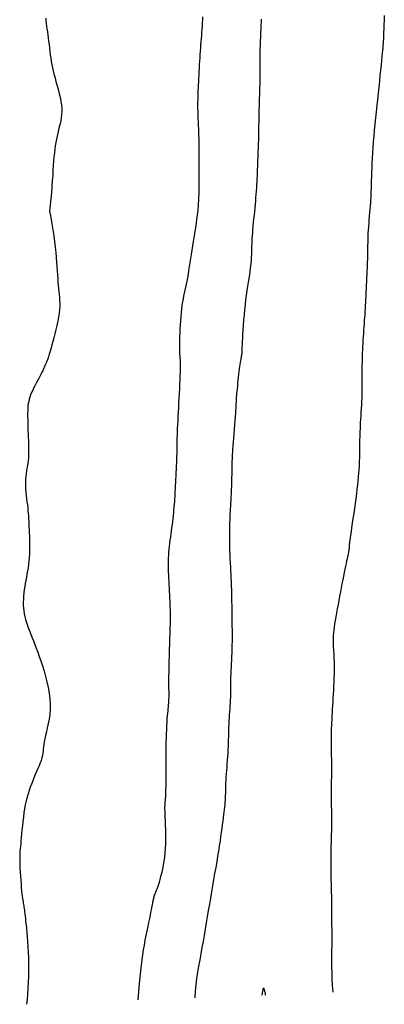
# Model space of a CAD drawing. Header units: millimetres. Extents: x 32690613 to 32693367, y 5343692 to 5344708.
# Tile 315 of 656: x 32692845.16 to 32692852.54, y 5343700.12 to 5343720.02. Entities that reach past the tile are written whole.
import ezdxf

# ---------------------------------------------------------------- set-up
doc = ezdxf.new("R2010")
doc.units = ezdxf.units.MM
doc.header["$LTSCALE"] = 20
for name, color, linetype in [('02-DGM_HL_493.00', 102, 'Continuous'), ('02-DGM_HL_493.50', 112, 'Continuous'), ('02-DGM_HL_494.00', 122, 'Continuous')]:
    doc.layers.add(name, color=color, linetype=linetype)

msp = doc.modelspace()

# ---------------------------------------------------------------- linework, layer by layer
at = {"layer": '02-DGM_HL_493.00', "elevation": 493, "flags": 128}
for points in [[(32692850.068, 5343700.308), (32692850.095, 5343700.452)], [(32692850.095, 5343700.452), (32692850.107, 5343700.416), (32692850.116, 5343700.388), (32692850.123, 5343700.368), (32692850.127, 5343700.352), (32692850.129, 5343700.341), (32692850.13, 5343700.331), (32692850.13, 5343700.321), (32692850.13, 5343700.31)]]:
    msp.add_lwpolyline(points, dxfattribs=at)
at = {"layer": '02-DGM_HL_493.50', "elevation": 493.5, "flags": 128}
for points in [[(32692852.536, 5343720.108), (32692852.533, 5343720.014), (32692852.529, 5343719.924), (32692852.526, 5343719.84), (32692852.523, 5343719.764), (32692852.52, 5343719.696), (32692852.517, 5343719.638), (32692852.515, 5343719.588), (32692852.512, 5343719.542), (32692852.509, 5343719.498), (32692852.505, 5343719.452), (32692852.501, 5343719.402), (32692852.495, 5343719.345), (32692852.488, 5343719.278), (32692852.48, 5343719.199), (32692852.471, 5343719.108), (32692852.46, 5343719.007), (32692852.448, 5343718.898), (32692852.436, 5343718.782), (32692852.423, 5343718.662), (32692852.41, 5343718.538), (32692852.396, 5343718.413), (32692852.383, 5343718.287), (32692852.37, 5343718.162), (32692852.358, 5343718.038), (32692852.345, 5343717.914), (32692852.334, 5343717.793), (32692852.323, 5343717.673), (32692852.314, 5343717.556), (32692852.305, 5343717.442), (32692852.297, 5343717.331), (32692852.291, 5343717.223), (32692852.286, 5343717.121), (32692852.281, 5343717.024), (32692852.278, 5343716.933), (32692852.275, 5343716.849), (32692852.272, 5343716.774), (32692852.271, 5343716.706), (32692852.269, 5343716.648), (32692852.268, 5343716.597), (32692852.267, 5343716.551), (32692852.266, 5343716.508), (32692852.264, 5343716.466), (32692852.262, 5343716.423), (32692852.259, 5343716.375), (32692852.255, 5343716.323), (32692852.251, 5343716.263), (32692852.245, 5343716.197), (32692852.239, 5343716.127), (32692852.233, 5343716.054), (32692852.226, 5343715.98), (32692852.22, 5343715.908), (32692852.215, 5343715.838), (32692852.21, 5343715.772), (32692852.206, 5343715.712), (32692852.204, 5343715.658), (32692852.202, 5343715.608), (32692852.201, 5343715.562), (32692852.2, 5343715.519), (32692852.199, 5343715.477), (32692852.199, 5343715.437), (32692852.199, 5343715.398), (32692852.198, 5343715.357), (32692852.198, 5343715.316), (32692852.197, 5343715.273), (32692852.196, 5343715.228), (32692852.194, 5343715.18), (32692852.193, 5343715.129), (32692852.191, 5343715.073), (32692852.188, 5343715.013), (32692852.185, 5343714.948), (32692852.182, 5343714.879), (32692852.179, 5343714.807), (32692852.175, 5343714.732), (32692852.171, 5343714.658), (32692852.168, 5343714.583), (32692852.164, 5343714.51), (32692852.16, 5343714.439), (32692852.157, 5343714.372), (32692852.153, 5343714.308), (32692852.15, 5343714.246), (32692852.147, 5343714.185), (32692852.143, 5343714.125), (32692852.14, 5343714.066), (32692852.136, 5343714.005), (32692852.132, 5343713.943), (32692852.128, 5343713.88), (32692852.123, 5343713.814), (32692852.118, 5343713.748), (32692852.114, 5343713.681), (32692852.109, 5343713.613), (32692852.105, 5343713.546), (32692852.101, 5343713.479), (32692852.097, 5343713.413), (32692852.094, 5343713.349), (32692852.091, 5343713.285), (32692852.089, 5343713.223), (32692852.088, 5343713.161), (32692852.086, 5343713.1), (32692852.085, 5343713.039), (32692852.085, 5343712.977), (32692852.084, 5343712.915), (32692852.084, 5343712.852), (32692852.084, 5343712.788), (32692852.084, 5343712.723), (32692852.084, 5343712.657), (32692852.083, 5343712.59), (32692852.082, 5343712.522), (32692852.081, 5343712.452), (32692852.079, 5343712.382), (32692852.076, 5343712.309), (32692852.072, 5343712.237), (32692852.068, 5343712.164), (32692852.064, 5343712.091), (32692852.06, 5343712.02), (32692852.055, 5343711.95), (32692852.051, 5343711.883), (32692852.048, 5343711.819), (32692852.045, 5343711.758), (32692852.042, 5343711.7), (32692852.04, 5343711.645), (32692852.038, 5343711.592), (32692852.037, 5343711.542), (32692852.036, 5343711.493), (32692852.035, 5343711.446), (32692852.035, 5343711.399), (32692852.035, 5343711.353), (32692852.034, 5343711.307), (32692852.034, 5343711.26), (32692852.033, 5343711.211), (32692852.032, 5343711.161), (32692852.031, 5343711.108), (32692852.029, 5343711.051), (32692852.025, 5343710.991), (32692852.021, 5343710.926), (32692852.016, 5343710.856), (32692852.01, 5343710.782), (32692852.003, 5343710.703), (32692851.994, 5343710.62), (32692851.984, 5343710.533), (32692851.973, 5343710.441), (32692851.961, 5343710.345), (32692851.947, 5343710.245), (32692851.933, 5343710.142), (32692851.918, 5343710.04), (32692851.903, 5343709.94), (32692851.888, 5343709.845), (32692851.875, 5343709.756), (32692851.863, 5343709.676), (32692851.852, 5343709.607), (32692851.844, 5343709.55), (32692851.838, 5343709.505), (32692851.834, 5343709.47), (32692851.831, 5343709.443), (32692851.829, 5343709.423), (32692851.828, 5343709.407), (32692851.827, 5343709.395), (32692851.827, 5343709.385), (32692851.827, 5343709.375), (32692851.827, 5343709.365), (32692851.826, 5343709.354), (32692851.825, 5343709.343), (32692851.823, 5343709.33), (32692851.821, 5343709.315), (32692851.818, 5343709.298), (32692851.815, 5343709.278), (32692851.81, 5343709.256), (32692851.804, 5343709.23), (32692851.798, 5343709.2), (32692851.79, 5343709.166), (32692851.782, 5343709.127), (32692851.772, 5343709.084), (32692851.762, 5343709.034), (32692851.75, 5343708.979), (32692851.738, 5343708.918), (32692851.724, 5343708.85), (32692851.71, 5343708.778), (32692851.695, 5343708.702), (32692851.68, 5343708.623), (32692851.665, 5343708.541), (32692851.649, 5343708.457), (32692851.632, 5343708.372), (32692851.616, 5343708.286), (32692851.6, 5343708.201), (32692851.585, 5343708.118), (32692851.57, 5343708.036), (32692851.556, 5343707.957), (32692851.543, 5343707.882), (32692851.532, 5343707.811), (32692851.522, 5343707.745), (32692851.514, 5343707.685), (32692851.508, 5343707.631), (32692851.504, 5343707.58), (32692851.501, 5343707.534), (32692851.499, 5343707.49), (32692851.499, 5343707.449), (32692851.5, 5343707.41), (32692851.501, 5343707.371), (32692851.504, 5343707.332), (32692851.507, 5343707.293), (32692851.51, 5343707.253), (32692851.513, 5343707.21), (32692851.517, 5343707.164), (32692851.519, 5343707.115), (32692851.521, 5343707.061), (32692851.523, 5343707.001), (32692851.523, 5343706.936), (32692851.522, 5343706.865), (32692851.52, 5343706.79), (32692851.518, 5343706.712), (32692851.515, 5343706.632), (32692851.511, 5343706.551), (32692851.507, 5343706.469), (32692851.502, 5343706.389), (32692851.498, 5343706.31), (32692851.493, 5343706.233), (32692851.488, 5343706.159), (32692851.484, 5343706.086), (32692851.48, 5343706.015), (32692851.475, 5343705.947), (32692851.472, 5343705.881), (32692851.469, 5343705.817), (32692851.466, 5343705.755), (32692851.464, 5343705.696), (32692851.462, 5343705.638), (32692851.461, 5343705.582), (32692851.46, 5343705.526), (32692851.46, 5343705.471), (32692851.46, 5343705.417), (32692851.461, 5343705.362), (32692851.462, 5343705.308), (32692851.463, 5343705.253), (32692851.464, 5343705.197), (32692851.465, 5343705.14), (32692851.467, 5343705.082), (32692851.467, 5343705.023), (32692851.468, 5343704.963), (32692851.468, 5343704.901), (32692851.468, 5343704.838), (32692851.467, 5343704.773), (32692851.466, 5343704.708), (32692851.465, 5343704.641), (32692851.464, 5343704.575), (32692851.463, 5343704.508), (32692851.462, 5343704.442), (32692851.462, 5343704.376), (32692851.462, 5343704.312), (32692851.463, 5343704.248), (32692851.464, 5343704.185), (32692851.465, 5343704.122), (32692851.466, 5343704.06), (32692851.468, 5343703.998), (32692851.468, 5343703.936), (32692851.469, 5343703.874), (32692851.469, 5343703.811), (32692851.468, 5343703.748), (32692851.468, 5343703.685), (32692851.466, 5343703.622), (32692851.465, 5343703.56), (32692851.463, 5343703.497), (32692851.462, 5343703.436), (32692851.46, 5343703.376), (32692851.458, 5343703.316), (32692851.457, 5343703.257), (32692851.455, 5343703.199), (32692851.454, 5343703.14), (32692851.453, 5343703.081), (32692851.452, 5343703.022), (32692851.452, 5343702.961), (32692851.452, 5343702.899), (32692851.453, 5343702.836), (32692851.454, 5343702.772), (32692851.456, 5343702.707), (32692851.458, 5343702.641), (32692851.46, 5343702.576), (32692851.461, 5343702.511), (32692851.463, 5343702.447), (32692851.464, 5343702.385), (32692851.466, 5343702.324), (32692851.466, 5343702.265), (32692851.467, 5343702.207), (32692851.467, 5343702.149), (32692851.468, 5343702.091), (32692851.468, 5343702.033), (32692851.468, 5343701.973), (32692851.469, 5343701.912), (32692851.469, 5343701.848), (32692851.47, 5343701.781), (32692851.471, 5343701.712), (32692851.472, 5343701.639), (32692851.472, 5343701.562), (32692851.472, 5343701.481), (32692851.472, 5343701.395), (32692851.472, 5343701.303), (32692851.471, 5343701.206), (32692851.47, 5343701.104), (32692851.47, 5343700.995), (32692851.471, 5343700.881), (32692851.473, 5343700.76), (32692851.477, 5343700.634), (32692851.485, 5343700.502), (32692851.495, 5343700.364)], [(32692848.71, 5343700.255), (32692848.719, 5343700.388), (32692848.733, 5343700.518), (32692848.749, 5343700.646), (32692848.768, 5343700.772), (32692848.789, 5343700.896), (32692848.811, 5343701.02), (32692848.834, 5343701.144), (32692848.856, 5343701.267), (32692848.878, 5343701.391), (32692848.9, 5343701.516), (32692848.922, 5343701.641), (32692848.943, 5343701.766), (32692848.964, 5343701.891), (32692848.985, 5343702.017), (32692849.006, 5343702.143), (32692849.027, 5343702.269), (32692849.049, 5343702.395), (32692849.07, 5343702.52), (32692849.092, 5343702.644), (32692849.113, 5343702.766), (32692849.134, 5343702.885), (32692849.154, 5343703.001), (32692849.173, 5343703.113), (32692849.19, 5343703.22), (32692849.206, 5343703.323), (32692849.221, 5343703.42), (32692849.234, 5343703.511), (32692849.246, 5343703.598), (32692849.257, 5343703.679), (32692849.267, 5343703.755), (32692849.276, 5343703.826), (32692849.284, 5343703.891), (32692849.292, 5343703.952), (32692849.299, 5343704.008), (32692849.305, 5343704.06), (32692849.311, 5343704.109), (32692849.316, 5343704.156), (32692849.32, 5343704.202), (32692849.323, 5343704.248), (32692849.326, 5343704.293), (32692849.328, 5343704.34), (32692849.33, 5343704.387), (32692849.331, 5343704.437), (32692849.332, 5343704.488), (32692849.333, 5343704.541), (32692849.335, 5343704.597), (32692849.338, 5343704.655), (32692849.341, 5343704.716), (32692849.345, 5343704.78), (32692849.35, 5343704.847), (32692849.356, 5343704.916), (32692849.361, 5343704.986), (32692849.367, 5343705.057), (32692849.373, 5343705.128), (32692849.378, 5343705.199), (32692849.382, 5343705.268), (32692849.385, 5343705.336), (32692849.387, 5343705.403), (32692849.389, 5343705.469), (32692849.39, 5343705.533), (32692849.391, 5343705.597), (32692849.392, 5343705.66), (32692849.394, 5343705.723), (32692849.397, 5343705.786), (32692849.4, 5343705.849), (32692849.404, 5343705.911), (32692849.409, 5343705.973), (32692849.414, 5343706.035), (32692849.418, 5343706.097), (32692849.423, 5343706.157), (32692849.426, 5343706.217), (32692849.429, 5343706.275), (32692849.431, 5343706.333), (32692849.432, 5343706.389), (32692849.433, 5343706.446), (32692849.433, 5343706.502), (32692849.433, 5343706.559), (32692849.433, 5343706.617), (32692849.434, 5343706.677), (32692849.435, 5343706.739), (32692849.437, 5343706.802), (32692849.44, 5343706.868), (32692849.444, 5343706.936), (32692849.448, 5343707.006), (32692849.452, 5343707.078), (32692849.455, 5343707.152), (32692849.459, 5343707.227), (32692849.461, 5343707.304), (32692849.463, 5343707.381), (32692849.464, 5343707.46), (32692849.464, 5343707.538), (32692849.464, 5343707.614), (32692849.464, 5343707.689), (32692849.463, 5343707.762), (32692849.462, 5343707.831), (32692849.461, 5343707.896), (32692849.46, 5343707.956), (32692849.459, 5343708.012), (32692849.459, 5343708.064), (32692849.458, 5343708.112), (32692849.457, 5343708.159), (32692849.457, 5343708.203), (32692849.456, 5343708.246), (32692849.455, 5343708.288), (32692849.455, 5343708.329), (32692849.454, 5343708.371), (32692849.453, 5343708.415), (32692849.452, 5343708.46), (32692849.451, 5343708.508), (32692849.449, 5343708.559), (32692849.447, 5343708.614), (32692849.444, 5343708.674), (32692849.441, 5343708.739), (32692849.437, 5343708.809), (32692849.434, 5343708.883), (32692849.43, 5343708.96), (32692849.426, 5343709.04), (32692849.422, 5343709.123), (32692849.419, 5343709.207), (32692849.416, 5343709.292), (32692849.414, 5343709.377), (32692849.413, 5343709.462), (32692849.412, 5343709.546), (32692849.412, 5343709.627), (32692849.413, 5343709.706), (32692849.414, 5343709.781), (32692849.416, 5343709.851), (32692849.418, 5343709.917), (32692849.42, 5343709.977), (32692849.423, 5343710.033), (32692849.426, 5343710.086), (32692849.429, 5343710.138), (32692849.433, 5343710.191), (32692849.436, 5343710.246), (32692849.439, 5343710.305), (32692849.443, 5343710.37), (32692849.446, 5343710.442), (32692849.448, 5343710.519), (32692849.451, 5343710.6), (32692849.453, 5343710.681), (32692849.455, 5343710.762), (32692849.457, 5343710.841), (32692849.459, 5343710.914), (32692849.46, 5343710.981), (32692849.462, 5343711.039), (32692849.463, 5343711.092), (32692849.464, 5343711.14), (32692849.466, 5343711.187), (32692849.468, 5343711.234), (32692849.471, 5343711.286), (32692849.475, 5343711.343), (32692849.479, 5343711.408), (32692849.485, 5343711.484), (32692849.491, 5343711.567), (32692849.498, 5343711.655), (32692849.505, 5343711.746), (32692849.512, 5343711.835), (32692849.519, 5343711.92), (32692849.525, 5343711.999), (32692849.531, 5343712.067), (32692849.535, 5343712.124), (32692849.538, 5343712.169), (32692849.541, 5343712.205), (32692849.543, 5343712.233), (32692849.544, 5343712.254), (32692849.544, 5343712.27), (32692849.545, 5343712.284), (32692849.545, 5343712.295), (32692849.546, 5343712.306), (32692849.546, 5343712.318), (32692849.547, 5343712.331), (32692849.547, 5343712.348), (32692849.549, 5343712.368), (32692849.551, 5343712.394), (32692849.553, 5343712.425), (32692849.557, 5343712.463), (32692849.561, 5343712.508), (32692849.566, 5343712.56), (32692849.572, 5343712.617), (32692849.578, 5343712.676), (32692849.584, 5343712.738), (32692849.591, 5343712.799), (32692849.598, 5343712.858), (32692849.605, 5343712.914), (32692849.611, 5343712.966), (32692849.618, 5343713.012), (32692849.624, 5343713.055), (32692849.63, 5343713.093), (32692849.635, 5343713.127), (32692849.64, 5343713.157), (32692849.645, 5343713.183), (32692849.648, 5343713.205), (32692849.651, 5343713.225), (32692849.654, 5343713.241), (32692849.656, 5343713.255), (32692849.657, 5343713.267), (32692849.658, 5343713.278), (32692849.659, 5343713.287), (32692849.659, 5343713.295), (32692849.659, 5343713.304), (32692849.66, 5343713.312), (32692849.66, 5343713.323), (32692849.661, 5343713.337), (32692849.662, 5343713.356), (32692849.663, 5343713.382), (32692849.665, 5343713.416), (32692849.667, 5343713.461), (32692849.67, 5343713.517), (32692849.674, 5343713.586), (32692849.679, 5343713.666), (32692849.685, 5343713.756), (32692849.691, 5343713.852), (32692849.699, 5343713.953), (32692849.707, 5343714.057), (32692849.717, 5343714.162), (32692849.728, 5343714.265), (32692849.739, 5343714.364), (32692849.752, 5343714.459), (32692849.765, 5343714.55), (32692849.778, 5343714.637), (32692849.791, 5343714.719), (32692849.803, 5343714.795), (32692849.814, 5343714.867), (32692849.824, 5343714.932), (32692849.832, 5343714.993), (32692849.839, 5343715.048), (32692849.844, 5343715.099), (32692849.848, 5343715.146), (32692849.851, 5343715.191), (32692849.853, 5343715.234), (32692849.855, 5343715.277), (32692849.856, 5343715.319), (32692849.858, 5343715.362), (32692849.859, 5343715.406), (32692849.86, 5343715.452), (32692849.862, 5343715.5), (32692849.864, 5343715.55), (32692849.867, 5343715.604), (32692849.871, 5343715.661), (32692849.875, 5343715.721), (32692849.881, 5343715.786), (32692849.887, 5343715.854), (32692849.894, 5343715.925), (32692849.901, 5343715.998), (32692849.909, 5343716.072), (32692849.916, 5343716.145), (32692849.923, 5343716.218), (32692849.93, 5343716.29), (32692849.936, 5343716.36), (32692849.942, 5343716.427), (32692849.947, 5343716.493), (32692849.952, 5343716.557), (32692849.956, 5343716.621), (32692849.959, 5343716.684), (32692849.963, 5343716.746), (32692849.966, 5343716.809), (32692849.969, 5343716.872), (32692849.972, 5343716.935), (32692849.974, 5343716.997), (32692849.977, 5343717.06), (32692849.979, 5343717.122), (32692849.982, 5343717.183), (32692849.984, 5343717.243), (32692849.986, 5343717.302), (32692849.988, 5343717.36), (32692849.99, 5343717.417), (32692849.992, 5343717.473), (32692849.994, 5343717.529), (32692849.996, 5343717.586), (32692849.997, 5343717.644), (32692849.999, 5343717.703), (32692850, 5343717.764), (32692850.001, 5343717.828), (32692850.002, 5343717.894), (32692850.003, 5343717.96), (32692850.004, 5343718.027), (32692850.006, 5343718.093), (32692850.007, 5343718.158), (32692850.008, 5343718.221), (32692850.01, 5343718.282), (32692850.011, 5343718.339), (32692850.013, 5343718.393), (32692850.015, 5343718.446), (32692850.017, 5343718.499), (32692850.019, 5343718.552), (32692850.021, 5343718.606), (32692850.022, 5343718.663), (32692850.023, 5343718.724), (32692850.023, 5343718.789), (32692850.023, 5343718.858), (32692850.023, 5343718.93), (32692850.023, 5343719.006), (32692850.023, 5343719.085), (32692850.023, 5343719.166), (32692850.024, 5343719.249), (32692850.025, 5343719.334), (32692850.028, 5343719.42), (32692850.03, 5343719.507), (32692850.033, 5343719.593), (32692850.037, 5343719.676), (32692850.04, 5343719.757), (32692850.044, 5343719.834), (32692850.048, 5343719.906), (32692850.051, 5343719.972), (32692850.054, 5343720.032)]]:
    msp.add_lwpolyline(points, dxfattribs=at)
at = {"layer": '02-DGM_HL_494.00', "elevation": 494, "flags": 128}
for points in [[(32692847.56, 5343700.21), (32692847.573, 5343700.383), (32692847.586, 5343700.537), (32692847.598, 5343700.675), (32692847.611, 5343700.8), (32692847.624, 5343700.914), (32692847.638, 5343701.02), (32692847.652, 5343701.121), (32692847.668, 5343701.22), (32692847.685, 5343701.319), (32692847.703, 5343701.417), (32692847.722, 5343701.513), (32692847.741, 5343701.606), (32692847.759, 5343701.695), (32692847.777, 5343701.778), (32692847.793, 5343701.853), (32692847.807, 5343701.921), (32692847.819, 5343701.979), (32692847.829, 5343702.03), (32692847.838, 5343702.072), (32692847.844, 5343702.108), (32692847.85, 5343702.139), (32692847.855, 5343702.166), (32692847.859, 5343702.19), (32692847.863, 5343702.211), (32692847.867, 5343702.231), (32692847.871, 5343702.25), (32692847.875, 5343702.269), (32692847.88, 5343702.288), (32692847.886, 5343702.307), (32692847.892, 5343702.328), (32692847.9, 5343702.349), (32692847.908, 5343702.373), (32692847.918, 5343702.398), (32692847.929, 5343702.426), (32692847.941, 5343702.458), (32692847.954, 5343702.492), (32692847.968, 5343702.531), (32692847.982, 5343702.573), (32692847.997, 5343702.621), (32692848.013, 5343702.673), (32692848.028, 5343702.732), (32692848.044, 5343702.795), (32692848.059, 5343702.863), (32692848.074, 5343702.937), (32692848.087, 5343703.015), (32692848.098, 5343703.097), (32692848.107, 5343703.184), (32692848.114, 5343703.274), (32692848.118, 5343703.368), (32692848.119, 5343703.464), (32692848.119, 5343703.559), (32692848.117, 5343703.653), (32692848.114, 5343703.743), (32692848.111, 5343703.828), (32692848.108, 5343703.905), (32692848.105, 5343703.972), (32692848.103, 5343704.029), (32692848.102, 5343704.077), (32692848.102, 5343704.116), (32692848.103, 5343704.149), (32692848.104, 5343704.176), (32692848.106, 5343704.2), (32692848.107, 5343704.222), (32692848.109, 5343704.242), (32692848.112, 5343704.264), (32692848.114, 5343704.287), (32692848.116, 5343704.313), (32692848.118, 5343704.343), (32692848.119, 5343704.379), (32692848.121, 5343704.421), (32692848.122, 5343704.47), (32692848.123, 5343704.528), (32692848.123, 5343704.595), (32692848.123, 5343704.671), (32692848.123, 5343704.753), (32692848.123, 5343704.841), (32692848.123, 5343704.934), (32692848.123, 5343705.029), (32692848.123, 5343705.126), (32692848.124, 5343705.223), (32692848.125, 5343705.318), (32692848.127, 5343705.412), (32692848.13, 5343705.503), (32692848.133, 5343705.591), (32692848.137, 5343705.674), (32692848.14, 5343705.753), (32692848.145, 5343705.826), (32692848.149, 5343705.892), (32692848.154, 5343705.951), (32692848.159, 5343706.004), (32692848.163, 5343706.052), (32692848.168, 5343706.096), (32692848.172, 5343706.136), (32692848.176, 5343706.174), (32692848.179, 5343706.211), (32692848.182, 5343706.248), (32692848.183, 5343706.286), (32692848.184, 5343706.325), (32692848.184, 5343706.366), (32692848.184, 5343706.409), (32692848.184, 5343706.456), (32692848.183, 5343706.507), (32692848.183, 5343706.562), (32692848.183, 5343706.622), (32692848.183, 5343706.687), (32692848.183, 5343706.757), (32692848.184, 5343706.83), (32692848.185, 5343706.907), (32692848.186, 5343706.986), (32692848.188, 5343707.065), (32692848.19, 5343707.146), (32692848.192, 5343707.226), (32692848.195, 5343707.304), (32692848.197, 5343707.381), (32692848.2, 5343707.457), (32692848.202, 5343707.53), (32692848.205, 5343707.601), (32692848.207, 5343707.67), (32692848.209, 5343707.737), (32692848.211, 5343707.801), (32692848.212, 5343707.862), (32692848.212, 5343707.922), (32692848.212, 5343707.979), (32692848.212, 5343708.036), (32692848.211, 5343708.093), (32692848.209, 5343708.151), (32692848.207, 5343708.211), (32692848.205, 5343708.272), (32692848.202, 5343708.336), (32692848.199, 5343708.402), (32692848.195, 5343708.47), (32692848.191, 5343708.538), (32692848.187, 5343708.606), (32692848.184, 5343708.674), (32692848.18, 5343708.74), (32692848.177, 5343708.804), (32692848.175, 5343708.865), (32692848.173, 5343708.924), (32692848.172, 5343708.98), (32692848.172, 5343709.036), (32692848.173, 5343709.092), (32692848.174, 5343709.147), (32692848.177, 5343709.203), (32692848.181, 5343709.26), (32692848.187, 5343709.319), (32692848.193, 5343709.379), (32692848.2, 5343709.44), (32692848.208, 5343709.503), (32692848.217, 5343709.566), (32692848.226, 5343709.629), (32692848.234, 5343709.692), (32692848.243, 5343709.755), (32692848.251, 5343709.818), (32692848.258, 5343709.88), (32692848.266, 5343709.941), (32692848.272, 5343710.001), (32692848.278, 5343710.06), (32692848.284, 5343710.118), (32692848.289, 5343710.174), (32692848.294, 5343710.229), (32692848.298, 5343710.282), (32692848.302, 5343710.335), (32692848.305, 5343710.387), (32692848.308, 5343710.439), (32692848.311, 5343710.493), (32692848.314, 5343710.548), (32692848.317, 5343710.606), (32692848.32, 5343710.667), (32692848.323, 5343710.731), (32692848.327, 5343710.798), (32692848.33, 5343710.867), (32692848.333, 5343710.936), (32692848.336, 5343711.005), (32692848.339, 5343711.072), (32692848.341, 5343711.137), (32692848.343, 5343711.198), (32692848.345, 5343711.254), (32692848.346, 5343711.307), (32692848.347, 5343711.358), (32692848.347, 5343711.408), (32692848.348, 5343711.458), (32692848.349, 5343711.51), (32692848.351, 5343711.566), (32692848.352, 5343711.626), (32692848.355, 5343711.691), (32692848.358, 5343711.762), (32692848.361, 5343711.838), (32692848.365, 5343711.918), (32692848.37, 5343712.002), (32692848.374, 5343712.09), (32692848.379, 5343712.181), (32692848.384, 5343712.275), (32692848.39, 5343712.371), (32692848.395, 5343712.467), (32692848.4, 5343712.563), (32692848.404, 5343712.656), (32692848.409, 5343712.745), (32692848.412, 5343712.828), (32692848.415, 5343712.904), (32692848.416, 5343712.972), (32692848.417, 5343713.029), (32692848.417, 5343713.078), (32692848.416, 5343713.119), (32692848.414, 5343713.154), (32692848.412, 5343713.184), (32692848.41, 5343713.21), (32692848.407, 5343713.233), (32692848.405, 5343713.256), (32692848.403, 5343713.279), (32692848.401, 5343713.304), (32692848.4, 5343713.331), (32692848.399, 5343713.362), (32692848.399, 5343713.398), (32692848.399, 5343713.44), (32692848.4, 5343713.49), (32692848.401, 5343713.548), (32692848.404, 5343713.615), (32692848.406, 5343713.69), (32692848.41, 5343713.77), (32692848.415, 5343713.854), (32692848.42, 5343713.939), (32692848.426, 5343714.024), (32692848.434, 5343714.106), (32692848.442, 5343714.183), (32692848.452, 5343714.254), (32692848.463, 5343714.32), (32692848.474, 5343714.382), (32692848.486, 5343714.441), (32692848.499, 5343714.498), (32692848.512, 5343714.556), (32692848.524, 5343714.615), (32692848.537, 5343714.676), (32692848.55, 5343714.741), (32692848.562, 5343714.809), (32692848.574, 5343714.881), (32692848.586, 5343714.956), (32692848.599, 5343715.034), (32692848.611, 5343715.114), (32692848.624, 5343715.197), (32692848.637, 5343715.281), (32692848.651, 5343715.367), (32692848.665, 5343715.454), (32692848.679, 5343715.54), (32692848.693, 5343715.624), (32692848.706, 5343715.705), (32692848.718, 5343715.783), (32692848.73, 5343715.856), (32692848.74, 5343715.922), (32692848.748, 5343715.981), (32692848.755, 5343716.035), (32692848.761, 5343716.083), (32692848.766, 5343716.126), (32692848.77, 5343716.167), (32692848.774, 5343716.206), (32692848.777, 5343716.243), (32692848.779, 5343716.281), (32692848.782, 5343716.319), (32692848.784, 5343716.359), (32692848.786, 5343716.401), (32692848.788, 5343716.445), (32692848.79, 5343716.493), (32692848.791, 5343716.544), (32692848.792, 5343716.599), (32692848.792, 5343716.66), (32692848.793, 5343716.724), (32692848.792, 5343716.793), (32692848.792, 5343716.865), (32692848.791, 5343716.938), (32692848.791, 5343717.012), (32692848.79, 5343717.085), (32692848.79, 5343717.155), (32692848.79, 5343717.222), (32692848.79, 5343717.285), (32692848.791, 5343717.345), (32692848.791, 5343717.402), (32692848.791, 5343717.458), (32692848.792, 5343717.513), (32692848.791, 5343717.569), (32692848.791, 5343717.627), (32692848.789, 5343717.688), (32692848.787, 5343717.752), (32692848.784, 5343717.819), (32692848.781, 5343717.889), (32692848.778, 5343717.959), (32692848.775, 5343718.03), (32692848.772, 5343718.1), (32692848.77, 5343718.168), (32692848.768, 5343718.233), (32692848.768, 5343718.296), (32692848.768, 5343718.356), (32692848.77, 5343718.414), (32692848.771, 5343718.471), (32692848.774, 5343718.528), (32692848.776, 5343718.585), (32692848.779, 5343718.644), (32692848.782, 5343718.705), (32692848.786, 5343718.769), (32692848.789, 5343718.836), (32692848.792, 5343718.904), (32692848.795, 5343718.974), (32692848.799, 5343719.045), (32692848.802, 5343719.116), (32692848.806, 5343719.186), (32692848.81, 5343719.255), (32692848.815, 5343719.322), (32692848.819, 5343719.388), (32692848.824, 5343719.453), (32692848.829, 5343719.517), (32692848.835, 5343719.58), (32692848.84, 5343719.642), (32692848.845, 5343719.705), (32692848.85, 5343719.768), (32692848.854, 5343719.83), (32692848.859, 5343719.893), (32692848.863, 5343719.956), (32692848.867, 5343720.019), (32692848.87, 5343720.081)], [(32692845.691, 5343720.057), (32692845.695, 5343720.003), (32692845.701, 5343719.95), (32692845.708, 5343719.895), (32692845.716, 5343719.839), (32692845.725, 5343719.781), (32692845.733, 5343719.72), (32692845.741, 5343719.657), (32692845.749, 5343719.59), (32692845.757, 5343719.522), (32692845.765, 5343719.453), (32692845.773, 5343719.384), (32692845.782, 5343719.314), (32692845.792, 5343719.246), (32692845.803, 5343719.179), (32692845.815, 5343719.114), (32692845.827, 5343719.051), (32692845.841, 5343718.989), (32692845.856, 5343718.928), (32692845.872, 5343718.868), (32692845.888, 5343718.808), (32692845.904, 5343718.747), (32692845.922, 5343718.686), (32692845.939, 5343718.623), (32692845.956, 5343718.56), (32692845.972, 5343718.496), (32692845.986, 5343718.431), (32692845.999, 5343718.366), (32692846.008, 5343718.302), (32692846.013, 5343718.237), (32692846.015, 5343718.173), (32692846.011, 5343718.109), (32692846.004, 5343718.046), (32692845.993, 5343717.983), (32692845.98, 5343717.921), (32692845.965, 5343717.859), (32692845.95, 5343717.796), (32692845.934, 5343717.734), (32692845.919, 5343717.671), (32692845.906, 5343717.607), (32692845.894, 5343717.542), (32692845.883, 5343717.476), (32692845.874, 5343717.406), (32692845.865, 5343717.332), (32692845.857, 5343717.253), (32692845.85, 5343717.169), (32692845.843, 5343717.079), (32692845.837, 5343716.982), (32692845.831, 5343716.878), (32692845.824, 5343716.768), (32692845.816, 5343716.653), (32692845.806, 5343716.533), (32692845.795, 5343716.409), (32692845.781, 5343716.282), (32692845.765, 5343716.152)], [(32692845.765, 5343716.152), (32692845.791, 5343716.024), (32692845.815, 5343715.898), (32692845.835, 5343715.775), (32692845.853, 5343715.655), (32692845.868, 5343715.539), (32692845.882, 5343715.428), (32692845.893, 5343715.321), (32692845.902, 5343715.22), (32692845.91, 5343715.124), (32692845.917, 5343715.034), (32692845.923, 5343714.949), (32692845.929, 5343714.87), (32692845.933, 5343714.794), (32692845.938, 5343714.723), (32692845.943, 5343714.655), (32692845.949, 5343714.591), (32692845.955, 5343714.53), (32692845.961, 5343714.471), (32692845.967, 5343714.413), (32692845.971, 5343714.355), (32692845.973, 5343714.294), (32692845.973, 5343714.231), (32692845.97, 5343714.164), (32692845.962, 5343714.092), (32692845.951, 5343714.013), (32692845.935, 5343713.93), (32692845.917, 5343713.845), (32692845.897, 5343713.76), (32692845.876, 5343713.675), (32692845.855, 5343713.595), (32692845.834, 5343713.52), (32692845.815, 5343713.452), (32692845.799, 5343713.393), (32692845.784, 5343713.343), (32692845.772, 5343713.301), (32692845.761, 5343713.265), (32692845.752, 5343713.234), (32692845.744, 5343713.209), (32692845.737, 5343713.187), (32692845.73, 5343713.167), (32692845.724, 5343713.15), (32692845.717, 5343713.134), (32692845.711, 5343713.119), (32692845.705, 5343713.105), (32692845.699, 5343713.09), (32692845.693, 5343713.076), (32692845.686, 5343713.06), (32692845.679, 5343713.044), (32692845.671, 5343713.026), (32692845.662, 5343713.005), (32692845.653, 5343712.983), (32692845.641, 5343712.958), (32692845.629, 5343712.93), (32692845.614, 5343712.899), (32692845.597, 5343712.864), (32692845.577, 5343712.825), (32692845.555, 5343712.783), (32692845.53, 5343712.737), (32692845.505, 5343712.688), (32692845.479, 5343712.638), (32692845.453, 5343712.587), (32692845.429, 5343712.537), (32692845.406, 5343712.487), (32692845.386, 5343712.44), (32692845.37, 5343712.395), (32692845.356, 5343712.351), (32692845.346, 5343712.309), (32692845.338, 5343712.266), (32692845.332, 5343712.221), (32692845.329, 5343712.173), (32692845.326, 5343712.121), (32692845.325, 5343712.064), (32692845.325, 5343712.002), (32692845.326, 5343711.934), (32692845.328, 5343711.863), (32692845.33, 5343711.791), (32692845.332, 5343711.718), (32692845.335, 5343711.646), (32692845.337, 5343711.577), (32692845.34, 5343711.512), (32692845.342, 5343711.452), (32692845.344, 5343711.397), (32692845.345, 5343711.346), (32692845.345, 5343711.297), (32692845.345, 5343711.25), (32692845.343, 5343711.204), (32692845.34, 5343711.158), (32692845.335, 5343711.111), (32692845.328, 5343711.062), (32692845.32, 5343711.011), (32692845.311, 5343710.958), (32692845.303, 5343710.903), (32692845.295, 5343710.846), (32692845.288, 5343710.788), (32692845.283, 5343710.728), (32692845.28, 5343710.666), (32692845.281, 5343710.603), (32692845.284, 5343710.538), (32692845.289, 5343710.473), (32692845.296, 5343710.409), (32692845.303, 5343710.344), (32692845.311, 5343710.281), (32692845.319, 5343710.22), (32692845.326, 5343710.16), (32692845.332, 5343710.104), (32692845.337, 5343710.049), (32692845.341, 5343709.995), (32692845.344, 5343709.942), (32692845.347, 5343709.888), (32692845.35, 5343709.833), (32692845.352, 5343709.775), (32692845.355, 5343709.714), (32692845.357, 5343709.65), (32692845.36, 5343709.583), (32692845.362, 5343709.513), (32692845.363, 5343709.441), (32692845.363, 5343709.368), (32692845.362, 5343709.296), (32692845.36, 5343709.223), (32692845.356, 5343709.152), (32692845.35, 5343709.082), (32692845.342, 5343709.014), (32692845.333, 5343708.947), (32692845.323, 5343708.882), (32692845.312, 5343708.817), (32692845.301, 5343708.754), (32692845.289, 5343708.69), (32692845.278, 5343708.627), (32692845.268, 5343708.564), (32692845.258, 5343708.502), (32692845.25, 5343708.439), (32692845.243, 5343708.377), (32692845.239, 5343708.315), (32692845.236, 5343708.254), (32692845.237, 5343708.193), (32692845.24, 5343708.133), (32692845.247, 5343708.074), (32692845.257, 5343708.015), (32692845.27, 5343707.957), (32692845.285, 5343707.899), (32692845.303, 5343707.84), (32692845.323, 5343707.781), (32692845.344, 5343707.721), (32692845.367, 5343707.66), (32692845.391, 5343707.598), (32692845.417, 5343707.533), (32692845.443, 5343707.466), (32692845.471, 5343707.395), (32692845.499, 5343707.32), (32692845.529, 5343707.24), (32692845.559, 5343707.155), (32692845.591, 5343707.063), (32692845.624, 5343706.964), (32692845.656, 5343706.859), (32692845.687, 5343706.751), (32692845.715, 5343706.639), (32692845.74, 5343706.526), (32692845.76, 5343706.412), (32692845.774, 5343706.3), (32692845.781, 5343706.191), (32692845.78, 5343706.085), (32692845.772, 5343705.983), (32692845.759, 5343705.886), (32692845.742, 5343705.795), (32692845.723, 5343705.709), (32692845.704, 5343705.629), (32692845.687, 5343705.555), (32692845.672, 5343705.489), (32692845.66, 5343705.429), (32692845.652, 5343705.375), (32692845.647, 5343705.326), (32692845.642, 5343705.28), (32692845.637, 5343705.236), (32692845.632, 5343705.193), (32692845.624, 5343705.149), (32692845.612, 5343705.102), (32692845.597, 5343705.052), (32692845.578, 5343705), (32692845.556, 5343704.944), (32692845.532, 5343704.886), (32692845.507, 5343704.826), (32692845.48, 5343704.765), (32692845.453, 5343704.702), (32692845.427, 5343704.639), (32692845.401, 5343704.575), (32692845.377, 5343704.511), (32692845.355, 5343704.445), (32692845.333, 5343704.377), (32692845.313, 5343704.306), (32692845.295, 5343704.233), (32692845.278, 5343704.157), (32692845.263, 5343704.077), (32692845.25, 5343703.993), (32692845.238, 5343703.906), (32692845.228, 5343703.819), (32692845.219, 5343703.732), (32692845.21, 5343703.647), (32692845.203, 5343703.567), (32692845.197, 5343703.493), (32692845.19, 5343703.425), (32692845.185, 5343703.367), (32692845.179, 5343703.315), (32692845.174, 5343703.268), (32692845.17, 5343703.223), (32692845.167, 5343703.178), (32692845.165, 5343703.13), (32692845.164, 5343703.077), (32692845.165, 5343703.018), (32692845.167, 5343702.95), (32692845.17, 5343702.875), (32692845.174, 5343702.795), (32692845.179, 5343702.713), (32692845.185, 5343702.631), (32692845.191, 5343702.552), (32692845.197, 5343702.478), (32692845.204, 5343702.411), (32692845.21, 5343702.354), (32692845.216, 5343702.305), (32692845.221, 5343702.262), (32692845.227, 5343702.226), (32692845.232, 5343702.194), (32692845.237, 5343702.166), (32692845.242, 5343702.139), (32692845.246, 5343702.112), (32692845.25, 5343702.085), (32692845.254, 5343702.056), (32692845.259, 5343702.025), (32692845.263, 5343701.99), (32692845.268, 5343701.95), (32692845.273, 5343701.905), (32692845.279, 5343701.854), (32692845.285, 5343701.796), (32692845.293, 5343701.729), (32692845.301, 5343701.655), (32692845.309, 5343701.574), (32692845.317, 5343701.485), (32692845.325, 5343701.389), (32692845.331, 5343701.286), (32692845.337, 5343701.176), (32692845.341, 5343701.061), (32692845.342, 5343700.939), (32692845.342, 5343700.814), (32692845.341, 5343700.688), (32692845.337, 5343700.563), (32692845.331, 5343700.441), (32692845.324, 5343700.326), (32692845.315, 5343700.219), (32692845.304, 5343700.122)]]:
    msp.add_lwpolyline(points, dxfattribs=at)

doc.saveas('drawing.dxf')
